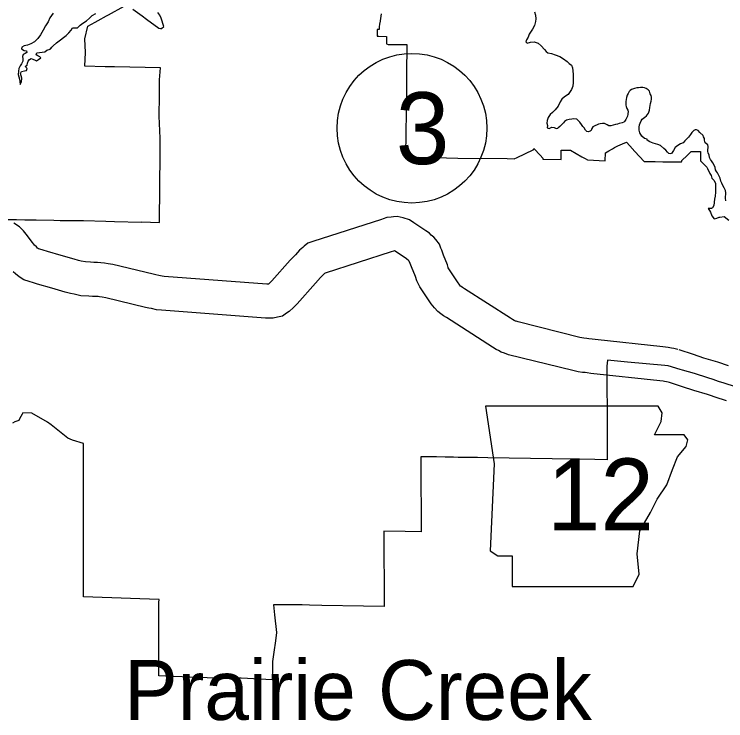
# Model space of a CAD drawing. Extents: x 670147 to 673275, y 705573 to 707613.
# Drawn here: x 670699.8 to 670793.9, y 707320 to 707413.5 of the extents above; entities that cross this region are included whole.
import ezdxf

# ---------------------------------------------------------------- set-up
doc = ezdxf.new("R2010")
doc.units = 0
for name, color, linetype in [('10', 7, 'Continuous'), ('21', 7, 'Continuous'), ('27', 7, 'Continuous'), ('6', 7, 'Continuous'), ('9', 7, 'Continuous')]:
    doc.layers.add(name, color=color, linetype=linetype)

msp = doc.modelspace()

# ---------------------------------------------------------------- linework, layer by layer
at = {"layer": '10'}
for points in [[(670787.538, 707369.114), (670787.012, 707369.247), (670786.691, 707369.309), (670786.248, 707369.411), (670785.558, 707369.463), (670776.613, 707370.428), (670776.181, 707370.497), (670775.758, 707370.55), (670775.477, 707370.575), (670775.116, 707370.631), (670774.586, 707370.728), (670766.403, 707372.765), (670766.141, 707372.853), (670766.06, 707372.885), (670765.911, 707372.967), (670765.68, 707373.081), (670765.4, 707373.251), (670759.334, 707377.162), (670759.061, 707377.326), (670758.892, 707377.454), (670758.805, 707377.519), (670758.615, 707377.778), (670758.467, 707377.936), (670757.263, 707379.816), (670757.185, 707379.943), (670757.175, 707379.963), (670757.058, 707380.309), (670756.549, 707381.613), (670756.323, 707382.248), (670756.194, 707382.516), (670756.01, 707383.057), (670755.546, 707383.658), (670755.28, 707383.965), (670754.928, 707384.246), (670754.681, 707384.51), (670754.216, 707384.834), (670752.633, 707385.897), (670752.036, 707386.282), (670751.211, 707386.562), (670750.415, 707386.695), (670749.951, 707386.659), (670749.615, 707386.639), (670749.042, 707386.568), (670748.593, 707386.407), (670748.345, 707386.34), (670739.264, 707383.423), (670738.642, 707383.185), (670738.143, 707382.787), (670737.962, 707382.637), (670737.505, 707382.257), (670736.975, 707381.664), (670736.29, 707380.923), (670733.859, 707378.2), (670733.571, 707377.884), (670733.43, 707377.758), (670733.189, 707377.756), (670719.654, 707378.798), (670719.357, 707378.824), (670718.922, 707378.93), (670718.512, 707379.006), (670718.178, 707379.081), (670712.868, 707380.347), (670712.243, 707380.461), (670711.759, 707380.545), (670711.265, 707380.606), (670710.84, 707380.622), (670710.32, 707380.649), (670709.884, 707380.66), (670709.256, 707380.701), (670708.684, 707380.826), (670708.329, 707380.903), (670707.741, 707381.059), (670706.02, 707381.552), (670704.205, 707382.071), (670703.651, 707382.247), (670703.207, 707382.375), (670703.037, 707382.44), (670702.912, 707382.545), (670702.74, 707382.694), (670702.517, 707382.915), (670702.363, 707383.083), (670702.223, 707383.282), (670701.405, 707384.398), (670701.032, 707384.832), (670700.494, 707385.364), (670699.783, 707385.816)], [(670786.44, 707364.75), (670786.035, 707364.852), (670785.756, 707364.906), (670785.569, 707364.949), (670785.15, 707364.981), (670776.016, 707365.967), (670775.548, 707366.041), (670775.282, 707366.074), (670774.933, 707366.105), (670774.364, 707366.193), (670773.634, 707366.328), (670765.134, 707368.443), (670764.614, 707368.62), (670764.155, 707368.795), (670763.823, 707368.979), (670763.513, 707369.132), (670763.012, 707369.437), (670756.956, 707373.341), (670756.538, 707373.592), (670756.195, 707373.852), (670755.805, 707374.141), (670755.344, 707374.627), (670755.145, 707374.9), (670754.901, 707375.159), (670753.444, 707377.434), (670753.249, 707377.755), (670753.017, 707378.214), (670752.829, 707378.767), (670752.334, 707380.038), (670752.164, 707380.512), (670752.021, 707380.809), (670751.866, 707380.933), (670751.721, 707381.088), (670751.675, 707381.12), (670750.16, 707382.138), (670750.123, 707382.161), (670750.077, 707382.159), (670749.942, 707382.11), (670749.622, 707382.023), (670740.891, 707379.219), (670740.837, 707379.175), (670740.638, 707379.01), (670740.305, 707378.637), (670739.621, 707377.897), (670737.2, 707375.185), (670736.744, 707374.685), (670736.159, 707374.16), (670735.808, 707373.922), (670735.261, 707373.552), (670734.603, 707373.382), (670734.048, 707373.262), (670733.469, 707373.258), (670733.031, 707373.255), (670719.286, 707374.313), (670718.625, 707374.371), (670717.978, 707374.528), (670717.609, 707374.597), (670717.163, 707374.697), (670711.941, 707375.942), (670711.457, 707376.031), (670711.1, 707376.092), (670710.905, 707376.116), (670710.64, 707376.126), (670710.142, 707376.152), (670709.678, 707376.164), (670708.628, 707376.232), (670707.73, 707376.428), (670707.275, 707376.526), (670706.542, 707376.721), (670704.782, 707377.226), (670702.905, 707377.763), (670702.348, 707377.94), (670701.772, 707378.105), (670701.106, 707378.362), (670700.466, 707378.724), (670699.992, 707379.122), (670699.682, 707379.39)], [(670794.229, 707366.97), (670792.8, 707367.461), (670790.966, 707367.991), (670789.572, 707368.466), (670787.677, 707369.075)], [(670793.935, 707362.333), (670793.544, 707362.473), (670792.837, 707362.689), (670791.443, 707363.169), (670789.616, 707363.697), (670788.158, 707364.193), (670786.3, 707364.79)]]:
    msp.add_lwpolyline(points, dxfattribs=at)
at = {"layer": '21'}
msp.add_lwpolyline([(670762.088, 707361.641), (670763.23, 707354.028), (670762.722, 707342.482), (670763.737, 707341.847), (670765.64, 707341.847), (670765.64, 707337.787), (670781.628, 707337.787), (670782.389, 707339.436), (670782.135, 707342.101), (670782.516, 707345.146), (670783.912, 707347.557), (670784.8, 707349.333), (670786.069, 707351.237), (670786.83, 707353.267), (670787.464, 707354.916), (670788.606, 707356.312), (670788.86, 707357.2), (670788.353, 707357.835), (670784.419, 707357.835), (670785.307, 707359.611), (670785.434, 707360.753), (670784.908, 707361.63)], close=True, dxfattribs=at)
at = {"layer": '27'}
msp.add_circle((670752.381, 707398.395), 9.9, dxfattribs=at)
at = {"layer": '6'}
for points in [[(670711.937, 707386.092), (670713.085, 707386.064), (670716.616, 707385.981), (670716.657, 707386.002), (670718.999, 707385.904), (670719.001, 707386.083), (670719.092, 707395.038), (670719.1, 707395.855), (670719.113, 707397.085), (670718.987, 707399.98), (670719.015, 707402.731), (670719.038, 707404.813), (670719.129, 707406.382), (670717.129, 707406.415), (670713.068, 707406.497), (670711.827, 707406.527), (670709.157, 707406.59), (670709.232, 707408.402), (670709.131, 707410.194), (670709.531, 707411.904), (670710.507, 707412.423), (670710.91, 707412.637), (670712.025, 707413.257), (670712.271, 707413.394), (670714.343, 707414.522)], [(670715.511, 707414.141), (670716.707, 707413.259), (670717.32, 707412.794), (670718.926, 707411.607), (670719.13, 707411.598), (670719.303, 707411.591), (670719.603, 707411.835), (670719.23, 707412.955), (670719.08, 707413.363), (670718.812, 707413.713)], [(670748.247, 707413.19), (670748.124, 707412.298), (670748.11, 707412.196), (670748.049, 707411.758), (670748.046, 707411.579), (670748.044, 707411.451), (670747.799, 707411.451), (670747.786, 707411.124), (670747.787, 707411.041), (670747.792, 707410.605), (670747.791, 707410.558), (670747.894, 707410.557), (670747.993, 707410.556), (670749.036, 707410.544), (670749.035, 707410.489), (670749.032, 707410.371), (670749.014, 707409.56), (670749.217, 707409.447), (670749.849, 707409.448), (670751.711, 707409.453), (670751.705, 707409.002), (670751.669, 707405.985), (670751.649, 707404.384), (670751.648, 707404.266), (670751.598, 707400.524), (670751.51, 707394.858), (670751.493, 707394.44), (670752.624, 707394.419), (670753.297, 707394.574), (670755.469, 707394.536), (670758.439, 707394.444), (670764.943, 707394.367), (670765.893, 707394.326), (670766.297, 707394.524), (670768.415, 707395.543), (670768.438, 707395.514), (670768.465, 707395.586), (670768.51, 707395.705), (670768.552, 707395.661), (670769.335, 707394.815), (670769.686, 707394.436), (670769.682, 707394.277), (670772.08, 707394.247), (670772.103, 707395.018), (670772.118, 707395.498), (670773.338, 707395.484), (670774.851, 707394.624), (670775.29, 707394.374), (670775.587, 707394.206), (670777.935, 707394.066), (670777.953, 707395.141), (670778.384, 707395.395), (670778.876, 707395.686), (670779.151, 707395.822), (670779.612, 707396.056), (670779.9, 707396.182), (670780.202, 707396.313), (670780.717, 707396.56), (670781.172, 707396.075), (670781.854, 707395.323), (670783.056, 707393.997), (670783.995, 707393.984), (670784.508, 707393.977), (670785.527, 707393.962), (670785.541, 707393.962), (670785.978, 707393.956), (670787.052, 707393.941), (670787.167, 707393.936), (670788.017, 707393.927), (670788.03, 707394.066), (670788.031, 707394.075), (670788.065, 707394.111), (670788.753, 707394.791), (670788.98, 707395.015), (670789.287, 707395.319), (670790.53, 707395.318), (670790.511, 707394.364), (670790.505, 707394.065), (670790.782, 707393.806), (670790.869, 707393.719), (670790.92, 707393.668), (670791.339, 707393.25), (670791.387, 707393.156), (670791.44, 707393.055), (670791.77, 707392.419), (670791.926, 707392.119), (670792.019, 707391.769), (670792.275, 707391.511), (670792.486, 707391.139), (670792.488, 707390.394), (670792.51, 707389.919), (670792.442, 707389.386), (670792.357, 707389.013), (670792.291, 707388.174), (670792.107, 707387.876), (670791.959, 707387.761), (670791.52, 707387.775), (670791.722, 707387.513), (670791.822, 707387.277), (670792.016, 707386.821)], [(670748.291, 707413.507), (670748.247, 707413.19)], [(670792.016, 707386.821), (670792.33, 707386.392), (670792.678, 707386.517), (670792.983, 707386.627), (670793.044, 707386.649), (670793.083, 707386.649), (670793.645, 707386.702), (670794.25, 707386.229)], [(670699.001, 707386.315), (670700.12, 707386.301), (670701.241, 707386.287), (670702.731, 707386.268), (670705.035, 707386.242), (670705.9, 707386.196), (670708.992, 707386.175), (670711.937, 707386.092)], [(670795.16, 707364.189), (670793.637, 707364.693), (670792.914, 707364.916), (670792.2, 707365.138), (670791.472, 707365.361), (670789.708, 707365.933), (670788.135, 707366.387), (670787.808, 707366.46), (670786.255, 707366.954), (670785.815, 707366.995), (670780.847, 707367.456), (670778.228, 707367.697), (670778.138, 707366.904), (670778.146, 707364.903), (670778.147, 707364.808), (670778.148, 707364.472), (670778.162, 707360.928), (670778.163, 707360.782), (670778.188, 707354.552), (670776.532, 707354.577), (670762.407, 707354.8), (670761.061, 707354.822), (670758.613, 707354.863), (670758.503, 707354.864), (670757.889, 707354.875), (670756.75, 707354.894), (670755.606, 707354.931), (670754.866, 707354.947), (670753.554, 707354.95), (670753.56, 707353.762), (670753.562, 707353.397), (670753.571, 707351.826), (670753.574, 707351.346), (670753.598, 707347.851), (670753.608, 707345.012)], [(670733.888, 707325.452), (670729.791, 707325.642), (670729.159, 707325.664), (670728.903, 707325.673), (670728.341, 707325.693), (670726.73, 707325.644), (670725.335, 707325.699), (670723.047, 707325.792), (670721.999, 707325.835), (670720.873, 707325.881), (670720.096, 707325.913), (670718.949, 707325.96), (670718.949, 707326.085), (670718.949, 707326.933), (670718.948, 707328.242), (670718.947, 707329.364), (670718.946, 707330.486), (670718.948, 707331.607), (670718.944, 707332.729), (670718.944, 707334.06), (670718.945, 707335.673), (670718.959, 707336.073), (670718.924, 707336.051), (670715.171, 707336.189), (670708.953, 707336.418), (670708.969, 707338.285), (670708.966, 707340.193), (670708.965, 707342.072), (670708.965, 707342.244), (670708.964, 707343.758), (670708.964, 707343.881), (670708.964, 707345.811), (670708.964, 707345.929), (670708.963, 707347.806), (670708.963, 707347.927), (670708.963, 707349.495), (670708.963, 707349.611), (670708.962, 707350.143), (670708.962, 707351.27), (670708.962, 707351.528), (670708.962, 707352.396), (670708.96, 707355.301), (670708.96, 707356.695), (670707.507, 707357.15), (670706.913, 707357.398), (670705.789, 707358.293), (670704.702, 707359.159), (670704.235, 707359.531), (670702.153, 707360.716), (670700.938, 707360.747), (670700.855, 707360.594), (670700.506, 707359.95), (670700.44, 707359.75), (670699.884, 707359.568), (670699.609, 707359.366)], [(670753.608, 707345.012), (670751.496, 707345.047), (670748.686, 707345.094), (670748.707, 707335.153), (670745.991, 707335.198), (670740.477, 707335.289), (670738.858, 707335.312), (670737.87, 707335.352), (670734.105, 707335.372), (670734.226, 707334.038), (670734.459, 707331.682), (670734.333, 707330.592), (670734.11, 707329.113), (670733.967, 707327.869), (670733.957, 707326.871), (670733.896, 707325.616), (670733.888, 707325.452)]]:
    msp.add_lwpolyline(points, dxfattribs=at)
at = {"layer": '9'}
for points in [[(670704.984, 707413.618), (670704.536, 707413.001), (670704.313, 707412.475), (670703.97, 707411.919), (670703.657, 707411.362), (670703.299, 707410.731), (670702.956, 707410.279), (670702.493, 707409.797), (670702.014, 707409.54), (670701.55, 707409.388), (670701.131, 707409.282), (670700.832, 707409.13), (670700.757, 707408.905), (670701.118, 707408.666), (670701.418, 707408.607), (670701.478, 707408.398), (670701.269, 707408.292), (670701.015, 707408.126), (670700.925, 707407.885), (670700.941, 707407.57), (670700.972, 707407.27), (670700.778, 707406.924), (670700.599, 707406.638), (670700.421, 707406.293), (670700.362, 707405.932), (670700.318, 707405.497), (670700.439, 707405.167), (670700.53, 707404.867), (670700.546, 707404.567), (670700.592, 707404.177), (670700.8, 707404.538), (670700.844, 707405.004), (670700.723, 707405.333), (670700.662, 707405.633), (670700.796, 707405.874), (670701.171, 707405.965), (670701.425, 707406.041), (670701.529, 707406.297), (670701.334, 707406.446), (670701.304, 707406.611), (670701.543, 707406.732), (670701.557, 707406.987), (670701.676, 707407.258), (670701.841, 707407.499), (670702.05, 707407.604), (670702.29, 707407.53), (670702.605, 707407.412), (670702.74, 707407.292), (670703.039, 707407.488), (670703.323, 707407.684), (670703.188, 707407.849), (670702.948, 707407.968), (670702.708, 707408.117)], [(670704.564, 707408.83), (670704.967, 707409.297), (670705.385, 707409.673), (670705.953, 707410.081), (670706.342, 707410.397), (670706.686, 707410.669), (670707.03, 707410.985), (670707.328, 707411.347), (670707.537, 707411.678), (670707.926, 707411.679), (670708.196, 707411.665), (670708.54, 707412.042), (670708.884, 707412.298), (670709.362, 707412.615), (670709.781, 707412.962), (670710.139, 707413.278), (670710.618, 707413.55)], [(670768.56, 707413.777), (670768.696, 707413.327), (670768.757, 707412.877), (670768.728, 707412.487), (670768.58, 707411.991), (670768.297, 707411.51), (670768.118, 707411.209), (670767.879, 707410.833), (670767.731, 707410.427), (670767.522, 707410.096), (670767.433, 707409.825), (670767.598, 707409.646), (670768.032, 707409.783), (670768.512, 707409.83), (670769.052, 707409.622), (670769.457, 707409.293), (670769.878, 707408.8), (670770.134, 707408.531), (670770.344, 707408.381), (670770.824, 707408.278), (670771.289, 707408.115), (670771.904, 707407.892), (670772.429, 707407.564), (670772.91, 707407.221), (670773.18, 707406.967), (670773.466, 707406.713), (670773.601, 707406.383), (670773.648, 707405.963), (670773.694, 707405.498), (670773.666, 707404.883), (670773.697, 707404.418), (670773.639, 707403.967), (670773.475, 707403.532), (670773.296, 707403.246), (670773.013, 707402.854), (670772.549, 707402.522), (670772.205, 707402.236), (670771.982, 707401.86), (670771.713, 707401.319), (670771.325, 707400.837), (670770.967, 707400.475), (670770.668, 707400.204), (670770.369, 707399.813), (670770.236, 707399.392), (670770.222, 707399.047), (670770.298, 707398.747), (670770.239, 707398.432), (670770.509, 707398.373), (670770.883, 707398.524), (670771.167, 707398.495), (670771.451, 707398.362)], [(670702.708, 707408.117), (670702.812, 707408.358), (670703.156, 707408.419), (670703.531, 707408.466), (670703.875, 707408.497), (670704.129, 707408.693), (670704.564, 707408.83), (670704.802, 707409.131)], [(670783.88, 707401.411), (670783.909, 707401.681), (670783.983, 707401.982), (670784.028, 707402.222), (670784.027, 707402.492), (670783.981, 707402.702), (670783.876, 707402.942), (670783.755, 707403.302), (670783.604, 707403.451), (670783.334, 707403.66), (670783.094, 707403.734), (670782.884, 707403.778), (670782.569, 707403.792), (670782.3, 707403.746), (670782.09, 707403.715), (670781.806, 707403.654), (670781.401, 707403.532), (670781.237, 707403.382), (670781.103, 707403.231), (670780.939, 707403.005), (670780.804, 707402.75), (670780.745, 707402.464), (670780.686, 707402.194), (670780.657, 707401.909), (670780.643, 707401.699), (670780.658, 707401.444), (670780.689, 707401.264), (670780.795, 707401.009), (670780.9, 707400.799), (670780.946, 707400.574), (670780.931, 707400.334), (670780.917, 707400.229), (670780.858, 707400.004), (670780.768, 707399.793), (670780.634, 707399.523), (670780.47, 707399.297), (670780.38, 707399.207), (670780.171, 707399.101), (670779.767, 707399.024), (670779.542, 707398.948), (670779.288, 707398.902), (670778.973, 707398.811), (670778.659, 707398.72), (670778.404, 707398.689), (670778.164, 707398.838), (670777.819, 707399.017), (670777.564, 707399.016), (670777.249, 707398.984), (670777.04, 707398.924), (670776.845, 707398.848), (670776.531, 707398.726), (670776.292, 707398.56), (670776.173, 707398.35), (670776.083, 707398.109), (670775.934, 707397.989), (670775.709, 707397.928), (670775.514, 707397.972), (670775.319, 707398.152), (670775.138, 707398.421), (670774.958, 707398.63), (670774.807, 707398.87), (670774.567, 707399.214), (670774.401, 707399.363), (670774.161, 707399.603), (670773.771, 707399.631), (670773.502, 707399.6), (670773.157, 707399.554), (670772.813, 707399.477), (670772.544, 707399.296), (670772.394, 707399.115), (670772.23, 707398.92), (670771.916, 707398.633), (670771.662, 707398.407)], [(670793.882, 707388.8), (670793.821, 707389.13), (670793.805, 707389.37), (670793.849, 707389.61), (670793.879, 707389.851), (670793.803, 707390.135), (670793.637, 707390.525), (670793.486, 707390.809), (670793.321, 707391.109), (670793.2, 707391.379), (670793.094, 707391.798), (670793.003, 707392.038), (670792.898, 707392.218), (670792.777, 707392.487), (670792.627, 707392.682), (670792.506, 707392.906), (670792.46, 707393.176), (670792.385, 707393.431), (670792.129, 707393.805), (670791.948, 707394.09), (670791.828, 707394.239), (670791.722, 707394.509), (670791.676, 707394.824), (670791.541, 707395.124), (670791.495, 707395.318), (670791.494, 707395.574), (670791.509, 707395.799), (670791.508, 707395.964), (670791.477, 707396.189), (670791.312, 707396.323), (670791.132, 707396.458), (670791.041, 707396.817), (670791.025, 707397.027), (670790.92, 707397.267), (670790.859, 707397.432), (670790.409, 707397.82), (670790.198, 707398.09), (670790.003, 707398.164), (670789.823, 707398.163), (670789.614, 707398.072), (670789.39, 707397.846), (670789.181, 707397.56), (670788.912, 707397.214), (670788.748, 707397.018), (670788.449, 707396.702), (670788.21, 707396.446), (670787.866, 707396.31), (670787.507, 707396.128), (670787.178, 707395.857), (670786.94, 707395.451), (670786.701, 707395.045), (670786.506, 707394.984), (670786.311, 707395.058), (670786.146, 707395.238), (670785.95, 707395.492), (670785.68, 707395.731), (670785.229, 707396.089), (670784.869, 707396.238), (670784.24, 707396.416), (670783.819, 707396.594), (670783.459, 707396.833), (670783.474, 707396.938), (670783.099, 707397.041), (670782.783, 707397.325), (670782.512, 707397.789), (670782.421, 707398.119), (670782.39, 707398.539), (670782.449, 707398.84), (670782.524, 707399.05), (670782.657, 707399.381), (670782.807, 707399.606), (670782.971, 707399.742), (670783.165, 707399.863), (670783.375, 707400.044), (670783.524, 707400.194), (670783.643, 707400.39), (670783.792, 707400.781), (670783.836, 707401.141), (670783.88, 707401.411)], [(670771.451, 707398.362), (670771.662, 707398.407)]]:
    msp.add_lwpolyline(points, dxfattribs=at)

# ---------------------------------------------------------------- texts
at = {"layer": '21'}
msp.add_text('12', height=9.504, dxfattribs=at).set_placement((670770.22, 707345.208))
at = {"layer": '27'}
msp.add_text('3', height=9.504, dxfattribs=at).set_placement((670750.255, 707393.643))
at = {"layer": '6'}
msp.add_text('Prairie Creek', height=7.91998, dxfattribs=at).set_placement((670714.352, 707320.137))

doc.saveas('drawing.dxf')
